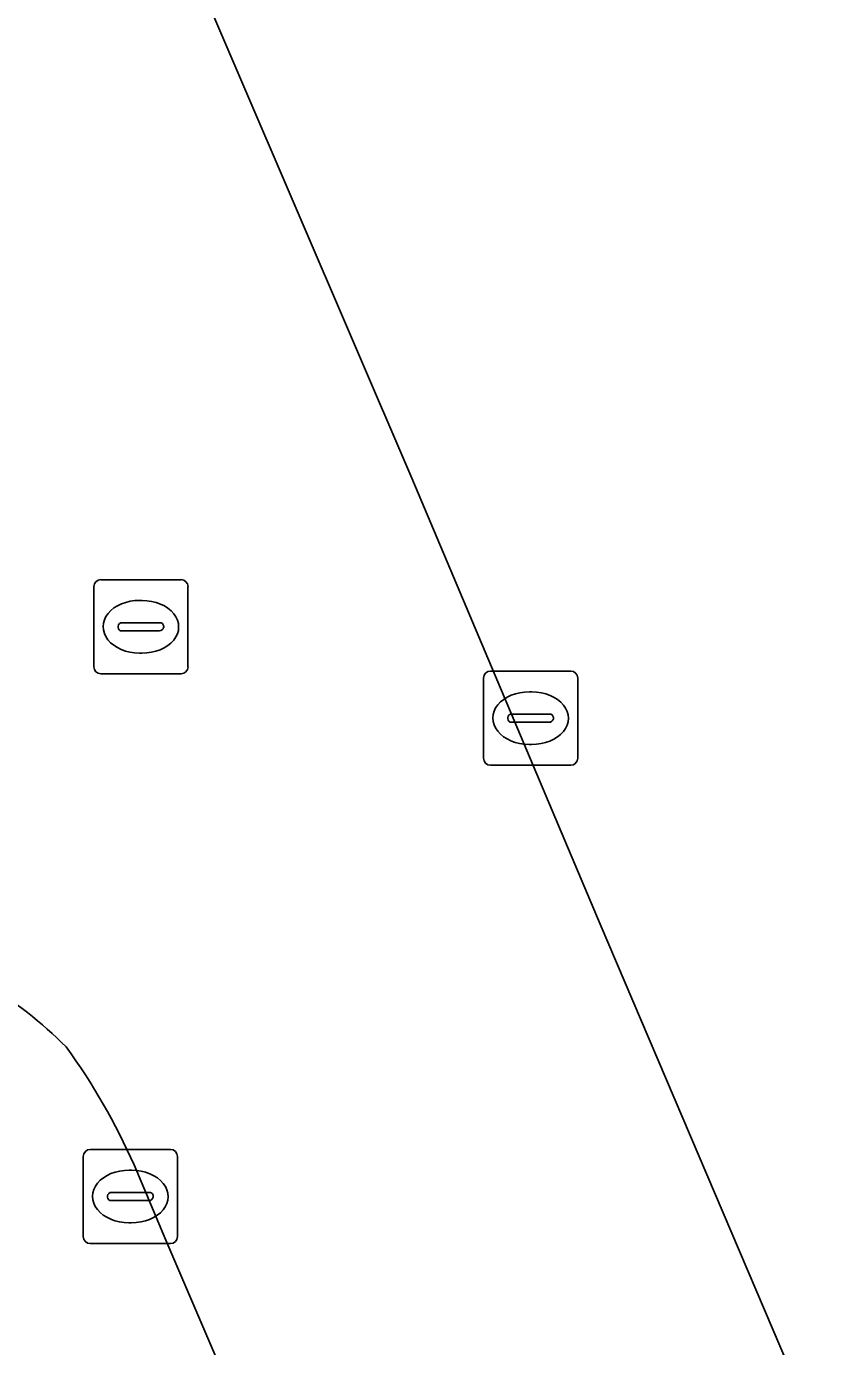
# Model space of a CAD drawing. Extents: x 159371 to 159986, y 382987 to 383597.
# Drawn here: x 159609.37 to 159617.77, y 383478.07 to 383492.09 of the extents above; entities that cross this region are included whole.
import ezdxf

# ---------------------------------------------------------------- set-up
doc = ezdxf.new("R2010")
doc.units = 0
for name, color, linetype in [('IMGEO_Kolk', 7, 'Continuous'), ('IMGEO_Parkeervlak_open', 7, 'Continuous'), ('IMGEO_Rijbaan_lokaal_gesloten', 7, 'Continuous'), ('IMGEO_Rioolput', 7, 'Continuous')]:
    doc.layers.add(name, color=color, linetype=linetype)

msp = doc.modelspace()

# ---------------------------------------------------------------- linework, layer by layer
at = {"layer": 'IMGEO_Kolk'}
for p, q in [((159614.229, 383484.319), (159614.229, 383485.171)), ((159614.304, 383485.245), (159615.156, 383485.245)), ((159615.23, 383485.171), (159615.23, 383484.319)), ((159614.717, 383485.025), (159614.742, 383485.025)), ((159614.488, 383484.739), (159614.488, 383484.751)), ((159614.531, 383484.788), (159614.929, 383484.788)), ((159614.972, 383484.751), (159614.972, 383484.739)), ((159614.926, 383484.702), (159614.528, 383484.702)), ((159614.74, 383484.465), (159614.715, 383484.465)), ((159615.156, 383484.245), (159614.304, 383484.245)), ((159609.977, 383479.24), (159609.977, 383480.092)), ((159610.052, 383480.166), (159610.904, 383480.166)), ((159610.978, 383480.092), (159610.978, 383479.24)), ((159610.465, 383479.946), (159610.49, 383479.946)), ((159610.236, 383479.66), (159610.236, 383479.672)), ((159610.279, 383479.709), (159610.677, 383479.709)), ((159610.72, 383479.672), (159610.72, 383479.66)), ((159610.674, 383479.623), (159610.276, 383479.623)), ((159610.488, 383479.386), (159610.463, 383479.386)), ((159610.904, 383479.166), (159610.052, 383479.166))]:
    msp.add_line(p, q, dxfattribs=at)
for points in [[(159614.229, 383484.319), (159614.229, 383485.171)], [(159614.304, 383485.245), (159615.156, 383485.245)], [(159615.23, 383485.171), (159615.23, 383484.319)], [(159615.156, 383484.245), (159614.304, 383484.245)], [(159609.977, 383479.24), (159609.977, 383480.092)], [(159610.052, 383480.166), (159610.904, 383480.166)], [(159610.978, 383480.092), (159610.978, 383479.24)], [(159610.904, 383479.166), (159610.052, 383479.166)]]:
    msp.add_lwpolyline(points, dxfattribs=at)
for centre, radius, start, end in [((159614.306, 383485.169), 0.0765, 91.552, 178.448), ((159614.306, 383485.169), 0.0765, 91.552, 178.448), ((159615.154, 383485.169), 0.0765, 1.552, 88.448), ((159615.154, 383485.169), 0.0765, 1.552, 88.448), ((159614.528, 383484.748), 0.0403, 85.8775, 175.7526), ((159614.525, 383484.738), 0.0366, 178.938, 274.7102), ((159614.929, 383484.745), 0.043, 264.8664, 352.4533), ((159614.933, 383484.75), 0.0386, 1.7309, 96.639), ((159614.306, 383484.321), 0.0765, 181.552, 268.448), ((159614.306, 383484.321), 0.0765, 181.552, 268.448), ((159615.154, 383484.321), 0.0765, 271.552, 358.448), ((159615.154, 383484.321), 0.0765, 271.552, 358.448), ((159610.054, 383480.09), 0.0765, 91.552, 178.448), ((159610.054, 383480.09), 0.0765, 91.552, 178.448), ((159610.902, 383480.09), 0.0765, 1.552, 88.448), ((159610.902, 383480.09), 0.0765, 1.552, 88.448), ((159610.276, 383479.669), 0.0403, 85.8775, 175.7526), ((159610.273, 383479.659), 0.0366, 178.938, 274.7102), ((159610.677, 383479.666), 0.043, 264.8664, 352.4533), ((159610.681, 383479.671), 0.0386, 1.7309, 96.639), ((159610.054, 383479.242), 0.0765, 181.552, 268.448), ((159610.054, 383479.242), 0.0765, 181.552, 268.448), ((159610.902, 383479.242), 0.0765, 271.552, 358.448), ((159610.902, 383479.242), 0.0765, 271.552, 358.448)]:
    msp.add_arc(centre, radius, start, end, dxfattribs=at)
for centre, major_axis, ratio, start_param, end_param in [((159614.716, 383484.745), (-0.387, 0.002), 0.722429, 4.712389, 7.853982), ((159614.741, 383484.745), (-0.39, 0.002), 0.717154, 1.570796, 4.712389), ((159610.464, 383479.666), (-0.387, 0.002), 0.722429, 4.712389, 7.853982), ((159610.489, 383479.666), (-0.39, 0.002), 0.717154, 1.570796, 4.712389)]:
    msp.add_ellipse(centre, major_axis=major_axis, ratio=ratio, start_param=start_param, end_param=end_param, dxfattribs=at)
at = {"layer": 'IMGEO_Parkeervlak_open'}
for points in [[(159620.558, 383482.514), (159618.609, 383487.126), (159619.975, 383487.684), (159618.037, 383492.137), (159616.147, 383496.962), (159610.379, 383494.491), (159613.468, 383487.293), (159615.469, 383482.559), (159620.789, 383470.081)], [(159610.853, 383479.204), (159610.517, 383480.001)], [(159616.868, 383465.18), (159610.853, 383479.204)]]:
    msp.add_lwpolyline(points, dxfattribs=at)
for centre, radius, start, end in [((159606.482, 383477.933), 4.691, 45.0758, 71.8475), ((159604.517, 383477.374), 6.55, 23.6458, 36.3254)]:
    msp.add_arc(centre, radius, start, end, dxfattribs=at)
at = {"layer": 'IMGEO_Rijbaan_lokaal_gesloten'}
for points in [[(159620.789, 383470.081), (159615.469, 383482.559), (159613.468, 383487.293), (159610.379, 383494.491), (159606.499, 383492.829), (159606.957, 383491.544), (159604.361, 383484.773), (159580.857, 383474.678)], [(159610.517, 383480.001), (159610.853, 383479.204), (159616.868, 383465.18)]]:
    msp.add_lwpolyline(points, dxfattribs=at)
for centre, radius, start, end in [((159606.482, 383477.933), 4.691, 45.0758, 71.8475), ((159604.517, 383477.374), 6.55, 23.6458, 36.3254)]:
    msp.add_arc(centre, radius, start, end, dxfattribs=at)
at = {"layer": 'IMGEO_Rioolput'}
for p, q in [((159610.089, 383485.289), (159610.089, 383486.141)), ((159610.164, 383486.215), (159611.016, 383486.215)), ((159611.09, 383486.141), (159611.09, 383485.289)), ((159610.577, 383485.995), (159610.602, 383485.995)), ((159610.348, 383485.709), (159610.348, 383485.721)), ((159610.391, 383485.758), (159610.789, 383485.758)), ((159610.832, 383485.721), (159610.832, 383485.709)), ((159610.786, 383485.672), (159610.388, 383485.672)), ((159610.6, 383485.435), (159610.575, 383485.435)), ((159611.016, 383485.215), (159610.164, 383485.215))]:
    msp.add_line(p, q, dxfattribs=at)
for points in [[(159610.089, 383485.289), (159610.089, 383486.141)], [(159610.164, 383486.215), (159611.016, 383486.215)], [(159611.09, 383486.141), (159611.09, 383485.289)], [(159611.016, 383485.215), (159610.164, 383485.215)]]:
    msp.add_lwpolyline(points, dxfattribs=at)
for centre, radius, start, end in [((159610.166, 383486.139), 0.0765, 91.552, 178.448), ((159610.166, 383486.139), 0.0765, 91.552, 178.448), ((159611.014, 383486.139), 0.0765, 1.552, 88.448), ((159611.014, 383486.139), 0.0765, 1.552, 88.448), ((159610.388, 383485.718), 0.0403, 85.8775, 175.7526), ((159610.385, 383485.708), 0.0366, 178.938, 274.7102), ((159610.789, 383485.715), 0.043, 264.8664, 352.4533), ((159610.793, 383485.72), 0.0386, 1.7309, 96.639), ((159610.166, 383485.291), 0.0765, 181.552, 268.448), ((159610.166, 383485.291), 0.0765, 181.552, 268.448), ((159611.014, 383485.291), 0.0765, 271.552, 358.448), ((159611.014, 383485.291), 0.0765, 271.552, 358.448)]:
    msp.add_arc(centre, radius, start, end, dxfattribs=at)
for centre, major_axis, ratio, start_param, end_param in [((159610.576, 383485.715), (-0.387, 0.002), 0.722429, 4.712389, 7.853982), ((159610.601, 383485.715), (-0.39, 0.002), 0.717154, 1.570796, 4.712389)]:
    msp.add_ellipse(centre, major_axis=major_axis, ratio=ratio, start_param=start_param, end_param=end_param, dxfattribs=at)

doc.saveas('drawing.dxf')
